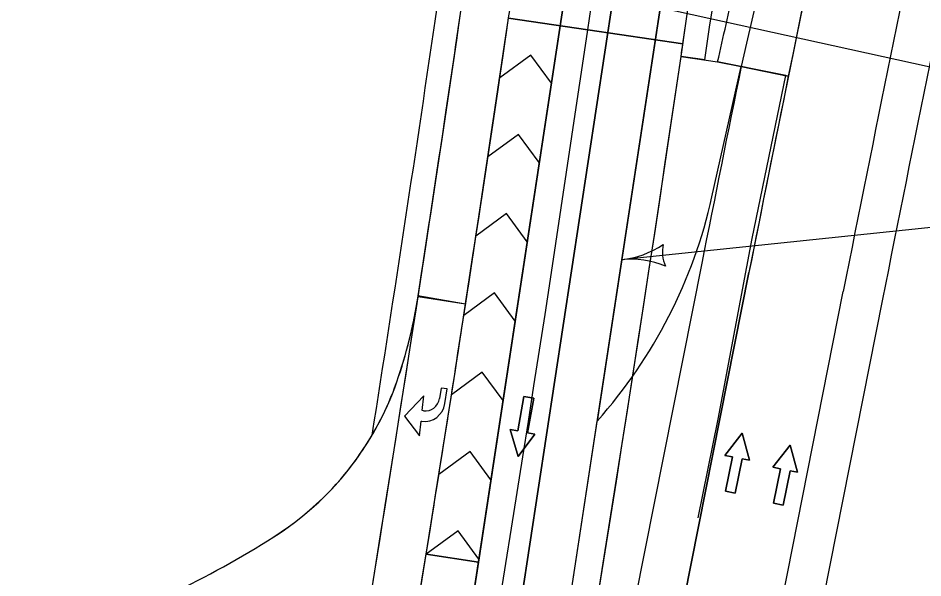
# Model space of a CAD drawing. Extents: x 14104283 to 14129344, y 8637090 to 8673339.
# Drawn here: x 14107822.5 to 14108048.4, y 8639937 to 8640076.6 of the extents above; entities that cross this region are included whole.
import ezdxf

# ---------------------------------------------------------------- set-up
doc = ezdxf.new("R2010")
doc.units = 0
for name, color, linetype in [('Cell', 7, 'Continuous'), ('Default', 7, 'Continuous'), ('dsn_stg_shd_prev', 7, 'Continuous'), ('dsnNonPlotable', 7, 'Continuous'), ('dsnPaintPlaceBrokenLineWhite', 7, 'Continuous'), ('dsnPaintPlaceChannelizingLaneWhite', 7, 'Continuous'), ('dsnPaintPlaceEdgeLineLeftYellow', 7, 'Continuous'), ('dsnPaintPlaceEdgeLineRightWhite', 7, 'Continuous'), ('dsnStdLabel', 7, 'Continuous'), ('dsnStgShadingPrevPav', 7, 'Continuous')]:
    doc.layers.add(name, color=color, linetype=linetype)

msp = doc.modelspace()

# ---------------------------------------------------------------- linework, layer by layer
at = {"layer": 'Cell'}
for p, q in [((14107923.72, 8639978.66), (14107923.41, 8639978.71)), ((14107923.13, 8639976.09), (14107923.31, 8639976.06))]:
    msp.add_line(p, q, dxfattribs=at)
for points in [[(14107929.06, 8639980.47), (14107929.64, 8639984.1), (14107928.16, 8639984.34), (14107927.75, 8639981.74)], [(14107929.06, 8639980.47), (14107929.64, 8639984.1), (14107928.16, 8639984.34), (14107927.75, 8639981.74)], [(14107923.41, 8639978.71), (14107923.81, 8639982.37), (14107918.97, 8639977.29)], [(14107923.41, 8639978.71), (14107923.81, 8639982.37), (14107918.97, 8639977.29)], [(14107947.24, 8639973.65), (14107945.39, 8639973.99), (14107947.35, 8639967.28), (14107951.54, 8639972.87), (14107949.7, 8639973.2), (14107951.26, 8639981.81), (14107948.8, 8639982.26), (14107947.24, 8639973.65)], [(14107923.72, 8639978.66), (14107923.41, 8639978.71)], [(14107918.97, 8639977.29), (14107922.73, 8639972.43), (14107923.13, 8639976.09)], [(14107918.97, 8639977.29), (14107922.73, 8639972.43), (14107923.13, 8639976.09)], [(14107923.13, 8639976.09), (14107923.31, 8639976.06)], [(14108003.27, 8639966.69), (14108005.11, 8639966.32), (14108003.27, 8639973.06), (14107998.98, 8639967.54), (14108000.82, 8639967.18), (14107999.11, 8639958.6), (14108001.56, 8639958.11), (14108003.27, 8639966.69)], [(14108015.25, 8639963.71), (14108017.09, 8639963.34), (14108015.25, 8639970.08), (14108010.96, 8639964.57), (14108012.8, 8639964.2), (14108011.08, 8639955.62), (14108013.54, 8639955.13), (14108015.25, 8639963.71)]]:
    msp.add_lwpolyline(points, dxfattribs=at)
for points in [[(14107948.8, 8639982.26), (14107951.26, 8639981.81), (14107949.7, 8639973.2), (14107951.54, 8639972.87), (14107947.35, 8639967.28), (14107945.39, 8639973.99), (14107947.24, 8639973.65)], [(14108001.56, 8639958.11), (14107999.11, 8639958.6), (14108000.82, 8639967.18), (14107998.98, 8639967.54), (14108003.27, 8639973.06), (14108005.11, 8639966.32), (14108003.27, 8639966.69)], [(14108013.54, 8639955.13), (14108011.08, 8639955.62), (14108012.8, 8639964.2), (14108010.96, 8639964.57), (14108015.25, 8639970.08), (14108017.09, 8639963.34), (14108015.25, 8639963.71)]]:
    msp.add_lwpolyline(points, close=True, dxfattribs=at)
for centre, major_axis in [((14107924.14, 8639981.25), (0.83, 5.19)), ((14107924.14, 8639981.25), (0.83, 5.19)), ((14107924.3, 8639982.29), (0.58, 3.63)), ((14107924.3, 8639982.29), (0.58, 3.63))]:
    msp.add_ellipse(centre, major_axis=major_axis, ratio=0.9474, start_param=3.141593, end_param=4.712389, dxfattribs=at)
at = {"layer": 'Default'}
for p, q in [((14107990.79, 8640290.82), (14107885.22, 8639598.83)), ((14107885.37, 8639599.61), (14107990.94, 8640291.61)), ((14108002.8, 8640289.8), (14107897.23, 8639597.8)), ((14107908.95, 8639595.21), (14108014.52, 8640287.2)), ((14107995.73, 8640032.02), (14108003.03, 8640064.5)), ((14108014.79, 8640062.11), (14108003.03, 8640064.5)), ((14108003.03, 8640064.5), (14108014.79, 8640062.11)), ((14108004.96, 8640013.11), (14107950.42, 8639738.27)), ((14108004.96, 8640013.11), (14107973.63, 8639855.23)), ((14107922.35, 8640007.41), (14107934.24, 8640005.32)), ((14107973.96, 8639733.6), (14108028.5, 8640008.43)), ((14107922.38, 8640007.15), (14107934.24, 8640005.32)), ((14107949.24, 8639859.12), (14107967.08, 8639976.1)), ((14107924.4, 8639942.9), (14107937.44, 8639940.91)), ((14107937.44, 8639940.91), (14107908.71, 8639752.63))]:
    msp.add_line(p, q, dxfattribs=at)
for centre, radius, start, end in [((14119521.42, 8637460.89), 11808.99, 166.339341, 167.262962), ((14119581.23, 8637715.91), 11802, 167.610212, 168.776036), ((14119581.23, 8637715.91), 11802, 167.610212, 168.533379), ((14119581.23, 8637715.91), 11778, 167.610212, 168.776036), ((14098631.47, 8641759.51), 9464.31, 349.754833, 350.304675), ((14098576.76, 8641447.78), 9456, 351.23682, 351.672846), ((14098576.76, 8641447.78), 9468, 351.23682, 351.672846), ((14119581.23, 8637715.91), 11802, 168.533379, 168.776036), ((14107873.73, 8640059.23), 125, 318.3138, 347.4245), ((14107803.78, 8640025.43), 120, 340.7615, 351.2368), ((14098576.76, 8641447.78), 9468, 350.854404, 351.23682), ((14107846.26, 8640010.61), 75, 302.3186, 340.7615), ((14107752.7, 8640158.5), 250, 288.9195, 302.3186)]:
    msp.add_arc(centre, radius, start, end, dxfattribs=at)
at = {"layer": 'dsn_stg_shd_prev'}
for p, q in [((14108014.17, 8640062.24), (14107997.15, 8640065.69)), ((14108038.31, 8640006.49), (14107983.77, 8639731.65)), ((14107950.42, 8639738.27), (14107992.68, 8639951.24))]:
    msp.add_line(p, q, dxfattribs=at)
msp.add_lwpolyline([(14107992.32, 8639951.99), (14107997.25, 8639976.55), (14108005.78, 8640021.62), (14108014.17, 8640062.24)], dxfattribs=at)
msp.add_arc((14119581.23, 8637715.91), 11768, 167.610212, 168.776036, dxfattribs=at)
msp.add_open_spline([(14107997.15, 8640065.69), (14107997.85, 8640068.79), (14107999.25, 8640074.98), (14108001.36, 8640084.27), (14108003.48, 8640093.55), (14108005.61, 8640102.84), (14108007.74, 8640112.12), (14108009.88, 8640121.4), (14108012.03, 8640130.68), (14108014.18, 8640139.95), (14108016.35, 8640149.23), (14108018.52, 8640158.5), (14108020.7, 8640167.77), (14108022.88, 8640177.04), (14108025.07, 8640186.31), (14108027.27, 8640195.57), (14108029.48, 8640204.83), (14108031.7, 8640214.1), (14108033.92, 8640223.35), (14108036.15, 8640232.61), (14108038.39, 8640241.87), (14108039.88, 8640248.03), (14108040.63, 8640251.12)], degree=3, dxfattribs=at)
at = {"layer": 'dsnNonPlotable'}
msp.add_lwpolyline([(14107218.44, 8638642.33), (14107554.83, 8640173.31), (14108541.3, 8639956.56), (14108204.91, 8638425.58)], close=True, dxfattribs=at)
at = {"layer": 'dsnPaintPlaceBrokenLineWhite'}
msp.add_line((14107897.23, 8639597.8), (14108002.8, 8640289.8), dxfattribs=at)
at = {"layer": 'dsnPaintPlaceChannelizingLaneWhite'}
for p, q in [((14107990.94, 8640291.61), (14107937.44, 8639940.91)), ((14107950.5, 8640067.36), (14107942.75, 8640061.66)), ((14107955.65, 8640060.36), (14107950.5, 8640067.36)), ((14107947.47, 8640047.59), (14107939.81, 8640041.95)), ((14107952.63, 8640040.58), (14107947.47, 8640047.59)), ((14107944.45, 8640027.82), (14107936.82, 8640022.21)), ((14107949.61, 8640020.8), (14107944.45, 8640027.82)), ((14107941.42, 8640008.05), (14107933.79, 8640002.44)), ((14107946.6, 8640001.01), (14107941.42, 8640008.05)), ((14107938.4, 8639988.28), (14107930.71, 8639982.63)), ((14107943.58, 8639981.23), (14107938.4, 8639988.28)), ((14107935.37, 8639968.51), (14107927.58, 8639962.78)), ((14107940.57, 8639961.44), (14107935.37, 8639968.51)), ((14107932.34, 8639948.74), (14107924.4, 8639942.9)), ((14107937.55, 8639941.65), (14107932.34, 8639948.74)), ((14107937.44, 8639940.91), (14107924.4, 8639942.9))]:
    msp.add_line(p, q, dxfattribs=at)
for centre, radius, start, end in [((14098631.47, 8641759.51), 9464.31, 349.754833, 350.304675), ((14098576.76, 8641447.78), 9468, 350.854404, 351.672846)]:
    msp.add_arc(centre, radius, start, end, dxfattribs=at)
at = {"layer": 'dsnPaintPlaceEdgeLineLeftYellow'}
msp.add_line((14108014.66, 8640287.99), (14107967.08, 8639976.1), dxfattribs=at)
at = {"layer": 'dsnPaintPlaceEdgeLineRightWhite'}
for centre, radius, start, end in [((14098576.76, 8641447.78), 9456, 351.234366, 351.672846), ((14107805.1, 8640025.1), 118.64, 340.7006, 351.1759), ((14107846.26, 8640010.61), 75, 302.3186, 340.7615), ((14107752.7, 8640158.5), 250, 288.9195, 302.3186)]:
    msp.add_arc(centre, radius, start, end, dxfattribs=at)
at = {"layer": 'dsnStdLabel'}
msp.add_line((14108059.33, 8640025.28), (14107973.08, 8640016.33), dxfattribs=at)
for centre, radius, start, end in [((14107970.71, 8640039.16), 22.95, 275.922, 303.9932), ((14107992.22, 8640018.31), 8.86, 168.1878, 203.6562), ((14107975.45, 8639993.5), 22.95, 67.8508, 95.9221)]:
    msp.add_arc(centre, radius, start, end, dxfattribs=at)
at = {"layer": 'dsnStgShadingPrevPav'}
for p, q in [((14107944.94, 8640076.58), (14107964.73, 8640073.68)), ((14107964.73, 8640073.68), (14107944.94, 8640076.58)), ((14107964.73, 8640073.68), (14107988.48, 8640070.2)), ((14107988.48, 8640070.2), (14107964.73, 8640073.68)), ((14107993.95, 8640066.16), (14107988.01, 8640067.03)), ((14108014.79, 8640062.11), (14108003.03, 8640064.5)), ((14107993.19, 8640015.44), (14107938.65, 8639740.6)), ((14107993.19, 8640015.44), (14107938.65, 8639740.6)), ((14107950.42, 8639738.27), (14108004.96, 8640013.11))]:
    msp.add_line(p, q, dxfattribs=at)
msp.add_lwpolyline([(14107988.01, 8640067.03), (14107997.15, 8640065.69), (14108003.03, 8640064.5)], dxfattribs=at)
for centre, radius, start, end in [((14098576.76, 8641447.78), 9488, 351.672846, 352.222077), ((14098576.76, 8641447.78), 9488, 351.672846, 352.222078), ((14098576.76, 8641447.78), 9512, 351.653537, 352.222077), ((14098576.76, 8641447.78), 9512, 351.672846, 352.222077), ((14098576.76, 8641447.78), 9518, 351.653537, 352.222077), ((14098576.76, 8641447.78), 9456, 348.449343, 351.672846), ((14098576.76, 8641447.78), 9450, 351.019031, 351.672846), ((14098576.76, 8641447.78), 9456, 351.23682, 351.672846), ((14098576.76, 8641447.78), 9468, 347.807255, 351.672846), ((14098576.76, 8641447.78), 9468, 348.194582, 351.672846), ((14098576.76, 8641447.78), 9488, 348.202524, 351.672846), ((14098576.76, 8641447.78), 9488, 348.202524, 351.672846), ((14098576.76, 8641447.78), 9512, 351.653537, 351.672846), ((14098576.76, 8641447.78), 9512, 348.176197, 351.653537), ((14098576.76, 8641447.78), 9512, 348.212012, 351.653537), ((14119581.23, 8637715.91), 11814, 168.533379, 168.776036), ((14119581.23, 8637715.91), 11814, 168.533379, 168.776036), ((14119581.23, 8637715.91), 11802, 168.533379, 168.776036), ((14098576.76, 8641447.78), 9456, 350.195701, 351.23682), ((14107803.78, 8640025.43), 120, 340.7615, 351.2368), ((14107803.78, 8640025.43), 120, 340.7615, 351.2368), ((14107846.26, 8640010.61), 75, 329.5302, 340.7615), ((14107846.26, 8640010.61), 75, 329.5302, 340.7615), ((14107846.26, 8640010.61), 75, 302.3186, 329.5302), ((14107752.7, 8640158.5), 250, 288.9195, 302.3186)]:
    msp.add_arc(centre, radius, start, end, dxfattribs=at)

doc.saveas('drawing.dxf')
